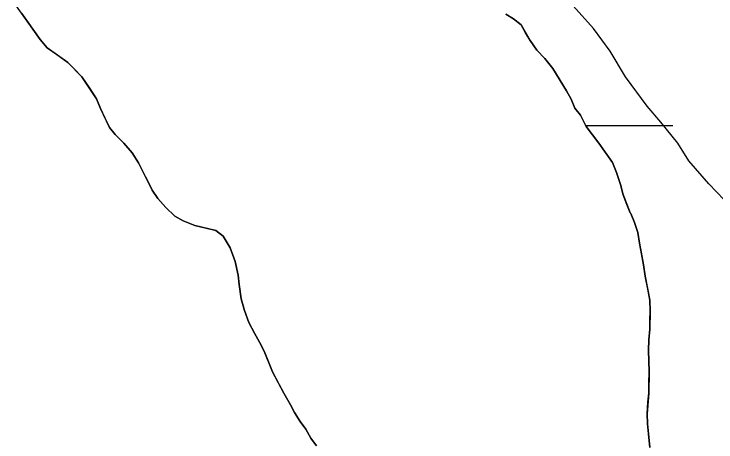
# Model space of a CAD drawing. Extents: x 3279314 to 3317160, y 734079 to 759431.
# Drawn here: x 3304346.5 to 3304593.5, y 756245.6 to 756396.4 of the extents above; entities that cross this region are included whole.
import ezdxf

# ---------------------------------------------------------------- set-up
doc = ezdxf.new("R2010")
doc.units = 0
for name, color, linetype in [('V-SITE-VEGE', 7, 'Continuous'), ('V-TOPO-SHOR', 7, 'Continuous'), ('V-WETL-SWMP', 7, 'Continuous')]:
    doc.layers.add(name, color=color, linetype=linetype)

msp = doc.modelspace()

# ---------------------------------------------------------------- linework, layer by layer
at = {"layer": 'V-SITE-VEGE'}
msp.add_lwpolyline([(3304596.4, 756330.9), (3304590.94, 756336.61), (3304583.86, 756344.61), (3304580.1, 756350.85), (3304574.12, 756358.26), (3304569.23, 756363.96), (3304561.65, 756374.21), (3304556.28, 756383.28), (3304550.32, 756391.25), (3304543.24, 756399.24)], dxfattribs=at)
at = {"layer": 'V-TOPO-SHOR'}
for points in [[(3304349.11, 756396.72), (3304350.92, 756394.19), (3304353.12, 756391.03), (3304355.73, 756387.45), (3304358.14, 756384.49), (3304361.61, 756382.13), (3304365.48, 756379.34), (3304367.7, 756377.01), (3304370.33, 756374.26), (3304372.93, 756370.47), (3304375.52, 756366.47), (3304376.89, 756363.12), (3304378.47, 756359.77), (3304380.05, 756356.42), (3304382.06, 756353.89), (3304385.09, 756350.91), (3304388.12, 756347.53), (3304390.31, 756343.95), (3304391.69, 756341.02), (3304393.67, 756337.24)], [(3304570.19, 756243.75), (3304569.68, 756248.52), (3304569.35, 756252.05), (3304569.23, 756255.57), (3304569.54, 756259.71), (3304569.82, 756262.81), (3304569.9, 756266.12), (3304570, 756270.47), (3304569.88, 756273.99), (3304569.77, 756277.93), (3304569.85, 756281.66), (3304570.15, 756285.38), (3304570.23, 756288.48), (3304570.31, 756291.8), (3304570.19, 756295.53), (3304569.45, 756299.48), (3304568.53, 756304.06), (3304568, 756308.01), (3304567.27, 756311.96), (3304566.53, 756315.71), (3304566, 756319.45), (3304564.84, 756323), (3304563.46, 756326.14), (3304563.26, 756326.35), (3304561.9, 756329.9), (3304560.73, 756333.04), (3304559.97, 756335.96), (3304558.42, 756340.55), (3304557.06, 756344.1), (3304554.85, 756347.26), (3304552.25, 756350.85), (3304550.04, 756353.8), (3304547.83, 756356.75), (3304545.86, 756360.74), (3304543.85, 756363.27), (3304542.47, 756366.41), (3304540.88, 756369.35), (3304538.69, 756372.92), (3304536.1, 756377.13), (3304533.29, 756380.71), (3304530.46, 756383.68), (3304528.05, 756387.06), (3304526.46, 756389.79), (3304524.87, 756392.52), (3304522.23, 756394.65), (3304519.58, 756396.37)], [(3304393.67, 756337.24), (3304395.05, 756334.31), (3304397.05, 756331.36), (3304399.88, 756328.19), (3304403.12, 756325.21), (3304405.98, 756323.49), (3304410.08, 756321.94), (3304413.58, 756321.03), (3304417.5, 756320.1), (3304420.14, 756318.17), (3304422.53, 756313.98), (3304424.28, 756309.17), (3304425.41, 756304.38), (3304425.74, 756301.06), (3304426.45, 756296.07), (3304427.59, 756291.9), (3304429.15, 756287.72), (3304431.13, 756283.94), (3304432.92, 756280.79), (3304434.5, 756277.65), (3304436.26, 756273.26), (3304437.43, 756270.33), (3304439.81, 756265.92), (3304441.39, 756262.78), (3304443.78, 756258.78), (3304445.17, 756256.06), (3304447.17, 756252.9), (3304449.17, 756250.16), (3304450.96, 756247.01), (3304452.96, 756244.27)]]:
    msp.add_lwpolyline(points, dxfattribs=at)
at = {"layer": 'V-WETL-SWMP'}
for p, q in [((3304355.73, 756387.45), (3304346.51, 756400.31)), ((3304355.73, 756387.45), (3304346.51, 756400.31)), ((3304519.58, 756396.37), (3304522.23, 756394.65)), ((3304519.58, 756396.37), (3304522.23, 756394.65)), ((3304522.23, 756394.65), (3304524.87, 756392.52)), ((3304522.23, 756394.65), (3304524.87, 756392.52)), ((3304524.87, 756392.52), (3304528.05, 756387.05)), ((3304524.87, 756392.52), (3304528.05, 756387.05)), ((3304358.14, 756384.49), (3304355.73, 756387.45)), ((3304358.14, 756384.49), (3304355.73, 756387.45)), ((3304528.05, 756387.05), (3304530.46, 756383.68)), ((3304528.05, 756387.05), (3304530.46, 756383.68)), ((3304365.47, 756379.34), (3304358.14, 756384.49)), ((3304365.47, 756379.34), (3304358.14, 756384.49)), ((3304530.46, 756383.68), (3304533.29, 756380.71)), ((3304530.46, 756383.68), (3304533.29, 756380.71)), ((3304533.29, 756380.71), (3304536.1, 756377.13)), ((3304533.29, 756380.71), (3304536.1, 756377.13)), ((3304370.32, 756374.26), (3304365.47, 756379.34)), ((3304370.32, 756374.26), (3304365.47, 756379.34)), ((3304536.1, 756377.13), (3304540.88, 756369.35)), ((3304536.1, 756377.13), (3304540.88, 756369.35)), ((3304375.52, 756366.47), (3304370.32, 756374.26)), ((3304375.52, 756366.47), (3304370.32, 756374.26)), ((3304540.88, 756369.35), (3304542.47, 756366.41)), ((3304540.88, 756369.35), (3304542.47, 756366.41)), ((3304376.89, 756363.12), (3304375.52, 756366.47)), ((3304376.89, 756363.12), (3304375.52, 756366.47)), ((3304542.47, 756366.41), (3304543.85, 756363.27)), ((3304542.47, 756366.41), (3304543.85, 756363.27)), ((3304380.05, 756356.42), (3304376.89, 756363.12)), ((3304380.05, 756356.42), (3304376.89, 756363.12)), ((3304543.85, 756363.27), (3304545.86, 756360.74)), ((3304543.85, 756363.27), (3304545.86, 756360.74)), ((3304545.86, 756360.74), (3304547.83, 756356.75)), ((3304545.86, 756360.74), (3304547.83, 756356.75)), ((3304382.06, 756353.88), (3304380.05, 756356.42)), ((3304382.06, 756353.88), (3304380.05, 756356.42)), ((3304547.69, 756357.05), (3304578.29, 756357.06)), ((3304547.83, 756356.75), (3304552.25, 756350.85)), ((3304547.83, 756356.75), (3304552.25, 756350.85)), ((3304385.09, 756350.91), (3304382.06, 756353.88)), ((3304385.09, 756350.91), (3304382.06, 756353.88)), ((3304388.12, 756347.53), (3304385.09, 756350.91)), ((3304388.12, 756347.53), (3304385.09, 756350.91)), ((3304552.25, 756350.85), (3304557.06, 756344.1)), ((3304552.25, 756350.85), (3304557.06, 756344.1)), ((3304390.31, 756343.95), (3304388.12, 756347.53)), ((3304390.31, 756343.95), (3304388.12, 756347.53)), ((3304395.05, 756334.31), (3304390.31, 756343.95)), ((3304395.05, 756334.31), (3304390.31, 756343.95)), ((3304557.06, 756344.1), (3304558.42, 756340.55)), ((3304557.06, 756344.1), (3304558.42, 756340.55)), ((3304558.42, 756340.55), (3304559.97, 756335.96)), ((3304558.42, 756340.55), (3304559.97, 756335.96)), ((3304559.97, 756335.96), (3304560.73, 756333.04)), ((3304559.97, 756335.96), (3304560.73, 756333.04)), ((3304397.05, 756331.36), (3304395.05, 756334.31)), ((3304397.05, 756331.36), (3304395.05, 756334.31)), ((3304399.88, 756328.19), (3304397.05, 756331.36)), ((3304399.88, 756328.19), (3304397.05, 756331.36)), ((3304560.73, 756333.04), (3304563.26, 756326.35)), ((3304560.73, 756333.04), (3304563.26, 756326.35)), ((3304403.12, 756325.21), (3304399.88, 756328.19)), ((3304403.12, 756325.21), (3304399.88, 756328.19)), ((3304563.26, 756326.35), (3304563.46, 756326.14)), ((3304563.26, 756326.35), (3304563.46, 756326.14)), ((3304563.46, 756326.14), (3304564.84, 756323)), ((3304563.46, 756326.14), (3304564.84, 756323)), ((3304405.98, 756323.49), (3304403.12, 756325.21)), ((3304405.98, 756323.49), (3304403.12, 756325.21)), ((3304410.08, 756321.94), (3304405.98, 756323.49)), ((3304410.08, 756321.94), (3304405.98, 756323.49)), ((3304417.5, 756320.1), (3304410.08, 756321.94)), ((3304417.5, 756320.1), (3304410.08, 756321.94)), ((3304564.84, 756323), (3304566, 756319.45)), ((3304564.84, 756323), (3304566, 756319.45)), ((3304420.14, 756318.17), (3304417.5, 756320.1)), ((3304420.14, 756318.17), (3304417.5, 756320.1)), ((3304566, 756319.45), (3304566.53, 756315.71)), ((3304566, 756319.45), (3304566.53, 756315.71)), ((3304422.53, 756313.98), (3304420.14, 756318.17)), ((3304422.53, 756313.98), (3304420.14, 756318.17)), ((3304424.28, 756309.17), (3304422.53, 756313.98)), ((3304424.28, 756309.17), (3304422.53, 756313.98)), ((3304566.53, 756315.71), (3304568, 756308.01)), ((3304566.53, 756315.71), (3304568, 756308.01)), ((3304425.41, 756304.38), (3304424.28, 756309.17)), ((3304425.41, 756304.38), (3304424.28, 756309.17)), ((3304568, 756308.01), (3304568.53, 756304.06)), ((3304568, 756308.01), (3304568.53, 756304.06)), ((3304425.74, 756301.06), (3304425.41, 756304.38)), ((3304425.74, 756301.06), (3304425.41, 756304.38)), ((3304568.53, 756304.06), (3304570.19, 756295.53)), ((3304568.53, 756304.06), (3304570.19, 756295.53)), ((3304426.45, 756296.07), (3304425.74, 756301.06)), ((3304426.45, 756296.07), (3304425.74, 756301.06)), ((3304427.59, 756291.9), (3304426.45, 756296.07)), ((3304427.59, 756291.9), (3304426.45, 756296.07)), ((3304570.19, 756295.53), (3304570.31, 756291.8)), ((3304570.19, 756295.53), (3304570.31, 756291.8)), ((3304429.15, 756287.72), (3304427.59, 756291.9)), ((3304429.15, 756287.72), (3304427.59, 756291.9)), ((3304570.31, 756291.8), (3304570.15, 756285.38)), ((3304570.31, 756291.8), (3304570.15, 756285.38)), ((3304431.13, 756283.94), (3304429.15, 756287.72)), ((3304431.13, 756283.94), (3304429.15, 756287.72)), ((3304432.92, 756280.79), (3304431.13, 756283.94)), ((3304432.92, 756280.79), (3304431.13, 756283.94)), ((3304570.15, 756285.38), (3304569.86, 756281.66)), ((3304570.15, 756285.38), (3304569.86, 756281.66)), ((3304569.86, 756281.66), (3304569.77, 756277.93)), ((3304569.86, 756281.66), (3304569.77, 756277.93)), ((3304434.5, 756277.65), (3304432.92, 756280.79)), ((3304434.5, 756277.65), (3304432.92, 756280.79)), ((3304437.43, 756270.33), (3304434.5, 756277.65)), ((3304437.43, 756270.33), (3304434.5, 756277.65)), ((3304569.77, 756277.93), (3304570, 756270.47)), ((3304569.77, 756277.93), (3304570, 756270.47)), ((3304441.4, 756262.78), (3304437.43, 756270.33)), ((3304441.4, 756262.78), (3304437.43, 756270.33)), ((3304570, 756270.47), (3304569.82, 756262.81)), ((3304570, 756270.47), (3304569.82, 756262.81)), ((3304443.79, 756258.78), (3304441.4, 756262.78)), ((3304443.79, 756258.78), (3304441.4, 756262.78)), ((3304569.82, 756262.81), (3304569.23, 756255.57)), ((3304569.82, 756262.81), (3304569.23, 756255.57)), ((3304445.17, 756256.06), (3304443.79, 756258.78)), ((3304445.17, 756256.06), (3304443.79, 756258.78)), ((3304447.17, 756252.9), (3304445.17, 756256.06)), ((3304447.17, 756252.9), (3304445.17, 756256.06)), ((3304569.23, 756255.57), (3304569.35, 756252.05)), ((3304569.23, 756255.57), (3304569.35, 756252.05)), ((3304449.17, 756250.16), (3304447.17, 756252.9)), ((3304449.17, 756250.16), (3304447.17, 756252.9)), ((3304569.35, 756252.05), (3304570.19, 756243.74)), ((3304569.35, 756252.05), (3304570.19, 756243.74)), ((3304450.96, 756247.01), (3304449.17, 756250.16)), ((3304450.96, 756247.01), (3304449.17, 756250.16)), ((3304452.97, 756244.27), (3304450.96, 756247.01)), ((3304452.97, 756244.27), (3304450.96, 756247.01))]:
    msp.add_line(p, q, dxfattribs=at)

doc.saveas('drawing.dxf')
